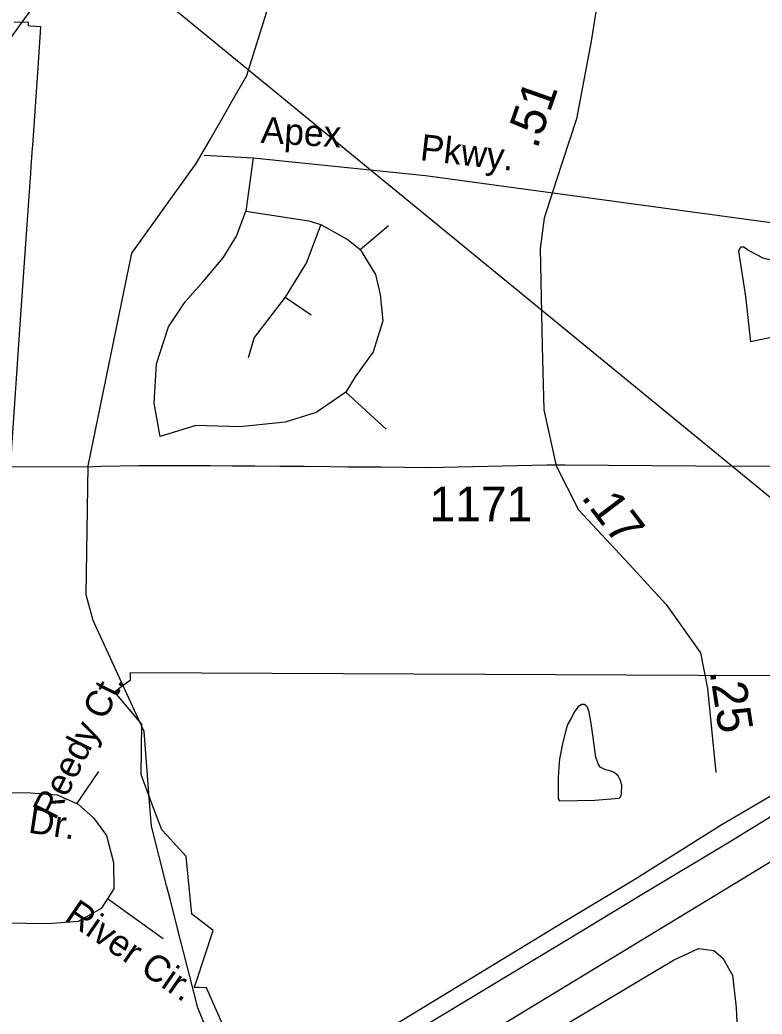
# Model space of a CAD drawing. Extents: x 2001466 to 2224147, y 644118 to 847247.
# Drawn here: x 2041963 to 2044643, y 711939 to 715529 of the extents above; entities that cross this region are included whole.
import ezdxf

# ---------------------------------------------------------------- set-up
doc = ezdxf.new("R2010")
doc.units = 0
for name, color, linetype in [('Exist Boundary Political City Limit New', 7, 'Continuous'), ('Exist Hydrographic Misc Water Feature', 7, 'Continuous'), ('Exist Road Non-System Type 51', 7, 'Continuous'), ('Exist Road Non-System Type 51 Label', 7, 'Continuous'), ('Exist Road Primary US Divided Attributed', 7, 'Continuous'), ('Exist Road Secondary Mileage Hundredths English Label', 7, 'Continuous'), ('Exist Road Secondary Type 41 Attributed', 7, 'Continuous'), ('Exist Road Secondary Type 51 Attributed', 7, 'Continuous'), ('Exist Road Secondary Type 51 Label', 7, 'Continuous'), ('Exist Road Secondary Type 51 Number Label', 7, 'Continuous'), ('Exist Utilities Electrical Transmission Line', 7, 'Continuous'), ('Map Preparation Boundary City Limit Buffer Line', 7, 'Continuous')]:
    doc.layers.add(name, color=color, linetype=linetype)

msp = doc.modelspace()

# ---------------------------------------------------------------- linework, layer by layer
at = {"layer": 'Exist Boundary Political City Limit New'}
for points in [[(2045175.1, 713917.3), (2044560.9, 713915.9), (2043931.5, 713920.8), (2043867, 713921.3), (2043437.8, 713912.1), (2043266, 713913.5), (2043145.9, 713914.5), (2043085.1, 713915), (2042990.4, 713915.8), (2042901.6, 713916.4), (2042812, 713917.2), (2042729.5, 713917.8), (2042649.8, 713918.5), (2042568.9, 713919.1), (2042494, 713919.1), (2042394.2, 713919.1), (2042255.1, 713915.8), (2042205, 713914.4), (2041928.8, 713914.9), (2041966.9, 714464.1), (2041990.6, 714807.3), (2042002.1, 714975.2), (2042003.9, 715000), (2042008.4, 715065.5), (2042009.1, 715074.9), (2042029.8, 715373.6), (2042038.8, 715503.4), (2042000, 715506.1), (2041994.6, 715506.8), (2041994.4, 715519.6), (2041941.9, 715520.1)], [(2042790.5, 711685.8), (2042637.1, 712034.7), (2042609, 712035.2), (2042592.6, 712035.5), (2042599, 712054.5), (2042661.2, 712240.8), (2042607.8, 712281.8), (2042584.1, 712299.9), (2042563.5, 712508.7), (2042493.2, 712584.9), (2042475.4, 712604.4), (2042437.4, 712706.2), (2042405.5, 712790.9), (2042400.5, 712804.2), (2042403.2, 712986.1), (2042325.1, 713079.2), (2042305.2, 713102.9), (2042326.4, 713119.2), (2042362.1, 713146.8), (2042362, 713173.2), (2044410.2, 713162.9), (2044471, 713162.2), (2045074.8, 713165.4)]]:
    msp.add_lwpolyline(points, dxfattribs=at)
at = {"layer": 'Exist Hydrographic Misc Water Feature'}
for p, q in [((2042701.8, 715186.9), (2042724, 715225.6)), ((2042649.7, 715096.4), (2042701.8, 715186.9)), ((2042620.2, 715045.3), (2042649.7, 715096.4)), ((2042505.2, 712354.4), (2042492.5, 712404.2)), ((2042543.2, 712206.3), (2042505.2, 712354.4)), ((2042576.6, 712075.7), (2042543.2, 712206.3))]:
    msp.add_line(p, q, dxfattribs=at)
for points in [[(2042787.8, 715344), (2042898.8, 715702.7), (2042906.8, 715912.5), (2042994.2, 716120.5)], [(2042724, 715225.6), (2042782.8, 715327.7), (2042787.8, 715344)], [(2042356.7, 713079.8), (2042227.7, 713360.6), (2042202.7, 713453), (2042209.9, 713918.7), (2042366.7, 714686.5), (2042599.9, 715009.9), (2042620.2, 715045.3)], [(2044676.2, 714382.1), (2044602.2, 714366), (2044584, 714529.9), (2044559.8, 714693.9), (2044563.7, 714705.9), (2044567.8, 714709.9), (2044577.6, 714709.9), (2044595.6, 714696), (2044645.7, 714670.1), (2044659.6, 714666.1), (2044697.8, 714660.1), (2044741.6, 714656.2), (2044751.7, 714654.2), (2044759.7, 714644.2), (2044763.8, 714626.2), (2044773.8, 714520.3), (2044788.2, 714416.3), (2044784.1, 714408.3), (2044780.2, 714406.3), (2044692.2, 714386.2), (2044676.2, 714382.1)], [(2042433.4, 712674.8), (2042411.8, 712959.8), (2042356.7, 713079.8)], [(2044039.3, 712711.3), (2044127.3, 712719.4), (2044133.3, 712725.4), (2044135.3, 712735.4), (2044137.2, 712765.4), (2044131.2, 712785.4), (2044123.2, 712799.4), (2044109.1, 712811.3), (2044095.1, 712817.3), (2044079.1, 712821.3), (2044071.1, 712825.3), (2044059, 712831.3), (2044051, 712843.3), (2044043, 712867.2), (2044037.1, 712911.2), (2044026.8, 712981.2), (2044018.8, 713029.1), (2044012.7, 713047.1), (2044006.7, 713053.1), (2044000.8, 713057.1), (2043990.7, 713057.1), (2043978.9, 713049), (2043966.8, 713033), (2043952.8, 713005), (2043940.9, 712985), (2043932.9, 712959), (2043923.1, 712921), (2043911.2, 712861), (2043909.1, 712830.9), (2043907.3, 712793), (2043907.3, 712739), (2043907.3, 712717), (2043911.4, 712709), (2044039.3, 712711.3)], [(2042492.5, 712404.2), (2042437.7, 712618.1), (2042433.4, 712674.8)], [(2042658.9, 711832.6), (2042605.8, 711961.7), (2042576.6, 712075.7)]]:
    msp.add_lwpolyline(points, dxfattribs=at)
at = {"layer": 'Exist Road Non-System Type 51'}
msp.add_line((2042279.3, 712356.7), (2042480, 712212.9), dxfattribs=at)
for points in [[(2042628.6, 715039.9), (2042804.8, 715031.3)], [(2042804.8, 715031.3), (2042779, 714837.8)], [(2042804.8, 715031.3), (2043427.8, 714966.8), (2045073.3, 714743.2), (2045189.3, 714738.9)], [(2042469.7, 714025.2), (2042448.2, 714145.6), (2042456.8, 714287.5), (2042499.7, 714420.8), (2042559.9, 714511.1), (2042624.3, 714584.1), (2042697.4, 714670.1), (2042744.6, 714747.5), (2042779, 714837.8)], [(2042779, 714837.8), (2043006.7, 714803.4), (2043049.7, 714790.5)], [(2043049.7, 714790.5), (2042998.1, 714652.9), (2042920.8, 714528.2)], [(2043049.7, 714790.5), (2043148.5, 714734.6), (2043191.5, 714700.2)], [(2043191.5, 714700.2), (2043294.6, 714786.2)], [(2043191.5, 714700.2), (2043247.3, 714609.9), (2043264.5, 714536.8), (2043273.1, 714442.3), (2043238.7, 714330.5), (2043174.3, 714240.2), (2043139.9, 714184.3)], [(2042920.8, 714528.2), (2042809.1, 714382.1), (2042787.6, 714309)], [(2042920.8, 714528.2), (2043015.3, 714463.8)], [(2043139.9, 714184.3), (2043032.5, 714111.2), (2042920.8, 714076.8), (2042757.5, 714059.6), (2042598.5, 714063.9), (2042469.7, 714025.2)], [(2043139.9, 714184.3), (2043286, 714051)], [(2042169, 712699), (2042248.3, 712815.5)]]:
    msp.add_lwpolyline(points, dxfattribs=at)
at = {"layer": 'Exist Road Primary US Divided Attributed'}
for points in [[(2046695.2, 714151), (2046496.2, 713963), (2046290.9, 713782.2), (2046264.5, 713759.3), (2046108.5, 713636.7), (2045961.4, 713526.8), (2045892, 713479.5), (2045819.4, 713431.1), (2045699.4, 713350.8), (2045599.2, 713287), (2045486.9, 713221.4), (2045271.9, 713089.6), (2044811.9, 712807.3), (2044495.1, 712622.1), (2044184, 712425.3), (2043930.4, 712273.2), (2043122.2, 711781.5), (2042961, 711684.3), (2042730.3, 711546.8), (2042152.7, 711190.7), (2041784.9, 710974.4)], [(2041820.6, 710921.9), (2042183.8, 711140.7), (2042962.4, 711619), (2043998, 712244.2), (2044210.6, 712372.2), (2044525.2, 712561.8), (2044857.1, 712764.2), (2045496.6, 713155.5), (2045789.7, 713338.6), (2045916.2, 713422.3), (2046050, 713514), (2046136.1, 713575.9), (2046190, 713619.5), (2046353.9, 713753.6), (2046548.2, 713921.8), (2046740.8, 714102.5)]]:
    msp.add_lwpolyline(points, dxfattribs=at)
at = {"layer": 'Exist Road Secondary Type 41 Attributed'}
for points in [[(2043842, 714704), (2043849.2, 714350.4), (2043855.5, 714120.5), (2043900.2, 713919.3), (2043980, 713759.6), (2044162.7, 713563.2), (2044296.7, 713418), (2044420.3, 713243.9), (2044445.9, 713114.6), (2044476.2, 712811.3)], [(2041982.4, 710704.2), (2042310.7, 710899.6), (2042589.4, 711081.3), (2043141.5, 711417.3), (2043903.6, 711884.2), (2044323.3, 712134.5), (2044414, 712176.8), (2044468.9, 712169.4), (2044501.7, 712141.9), (2044536.5, 712079.6), (2044550.2, 711962.3), (2044561.8, 711704.6), (2044593, 711265.1), (2044596.7, 711098.2), (2044601.9, 710879.6)]]:
    msp.add_lwpolyline(points, dxfattribs=at)
at = {"layer": 'Exist Road Secondary Type 51 Attributed'}
for points in [[(2042802.5, 717960.2), (2042787.4, 717570.6), (2042784.2, 717310.4), (2042775.4, 716871.3), (2042757.9, 716746.8), (2042655.8, 716443.5), (2042557.6, 716188), (2042473.1, 716001.2), (2042382.1, 715883.1), (2042173.9, 715713.8), (2042011.2, 715576.5), (2041920.2, 715452), (2041798.2, 715147), (2041643.4, 714816.6), (2041500.6, 714521.2), (2041411.3, 714331.2), (2041374.6, 714201.9), (2041356.2, 713976.8), (2041313.2, 713825.1), (2041157.6, 713469.1), (2041017.2, 713149.7), (2040972.5, 712986.9), (2040934.3, 712749.8)], [(2044584.7, 716604.7), (2044489.7, 716555.2), (2044346.1, 716477), (2044272.8, 716401.9), (2044221.7, 716279), (2044154.7, 716073.1), (2044074.1, 715756.9), (2044026.3, 715452), (2043973.2, 715171), (2043898.2, 714944.3), (2043856.3, 714813.4), (2043842, 714704)], [(2040934.3, 712749.8), (2041351.5, 712743.4), (2041812.6, 712740.2), (2042001.6, 712738.6), (2042098.1, 712731.4), (2042173.1, 712697.1), (2042228.2, 712648.4), (2042275.6, 712583.8), (2042301.2, 712487.2), (2042302, 712392.2), (2042256.1, 712320.3), (2042173.1, 712274), (2042065.4, 712265.2), (2041906.7, 712267.6), (2041519, 712281.2), (2041388.2, 712289.2), (2041307.2, 712329.1), (2041223.4, 712413.7), (2041180.7, 712508.7), (2041168.8, 712590.9), (2041175.2, 712670)]]:
    msp.add_lwpolyline(points, dxfattribs=at)
at = {"layer": 'Exist Utilities Electrical Transmission Line'}
for points in [[(2045990.1, 712724.9), (2041035.7, 716782.7), (2040858.1, 717782.4), (2039146.2, 719367.5), (2037179.2, 720946.2), (2035524, 722401.5), (2034443.1, 723634.4), (2034242.9, 723746.1), (2033238.9, 724302.5), (2032386.2, 724764.3), (2031727.4, 725166.6), (2030498.7, 725385.2), (2029908.6, 725487.6), (2029162.8, 726197.3), (2028435.2, 727727), (2028208.4, 727965.6)], [(2042950.3, 711443.2), (2044478.4, 712371.5), (2045214.8, 712819)]]:
    msp.add_lwpolyline(points, dxfattribs=at)
at = {"layer": 'Map Preparation Boundary City Limit Buffer Line'}
for points in [[(2045175.1, 713917.3), (2044560.9, 713915.9), (2043931.5, 713920.8), (2043867, 713921.3), (2043437.8, 713912.1), (2043266, 713913.5), (2043145.9, 713914.5), (2043085.1, 713915), (2042990.4, 713915.8), (2042901.6, 713916.4), (2042812, 713917.2), (2042729.5, 713917.8), (2042649.8, 713918.5), (2042568.9, 713919.1), (2042494, 713919.1), (2042394.2, 713919.1), (2042255.1, 713915.8), (2042205, 713914.4), (2041928.8, 713914.9), (2041966.9, 714464.1), (2041990.6, 714807.3), (2042002.1, 714975.2), (2042003.9, 715000), (2042008.4, 715065.5), (2042009.1, 715074.9), (2042029.8, 715373.6), (2042038.8, 715503.4), (2042000, 715506.1), (2041994.6, 715506.8), (2041994.4, 715519.6), (2041941.9, 715520.1)], [(2042790.5, 711685.8), (2042637.1, 712034.7), (2042609, 712035.2), (2042592.6, 712035.5), (2042599, 712054.5), (2042661.2, 712240.8), (2042607.8, 712281.8), (2042584.1, 712299.9), (2042563.5, 712508.7), (2042493.2, 712584.9), (2042475.4, 712604.4), (2042437.4, 712706.2), (2042405.5, 712790.9), (2042400.5, 712804.2), (2042403.2, 712986.1), (2042325.1, 713079.2), (2042305.2, 713102.9), (2042326.4, 713119.2), (2042362.1, 713146.8), (2042362, 713173.2), (2044410.2, 713162.9), (2044471, 713162.2), (2045074.8, 713165.4)]]:
    msp.add_lwpolyline(points, dxfattribs=at)

# ---------------------------------------------------------------- texts
at = {"layer": 'Exist Road Non-System Type 51 Label'}
for s, rotation, p in [('Apex', 356.5273, (2042831.3, 715085.1)), ('Pkwy.', 353.4545, (2043405.4, 715022.5)), ('Reedy Ct.', 63.4424, (2042090.4, 712636.9)), ('River Cir.', 325.4648, (2042119.6, 712280.3))]:
    msp.add_text(s, height=95, rotation=rotation, dxfattribs=at).set_placement(p)
at = {"layer": 'Exist Road Secondary Mileage Hundredths English Label'}
for s, rotation, p in [('.51', 70.7316, (2043830.5, 715059.8)), ('.17', 307.1925, (2043987.3, 713805.7)), ('.25', 278.8285, (2044453.5, 713177.2))]:
    msp.add_text(s, height=125, rotation=rotation, dxfattribs=at).set_placement(p)
at = {"layer": 'Exist Road Secondary Type 51 Label'}
msp.add_text('Dr.', height=95, rotation=351.4236, dxfattribs=at).set_placement((2041990.3, 712594.9))
at = {"layer": 'Exist Road Secondary Type 51 Number Label'}
msp.add_text('1171', height=125, dxfattribs=at).set_placement((2043441.8, 713718.9))

doc.saveas('drawing.dxf')
